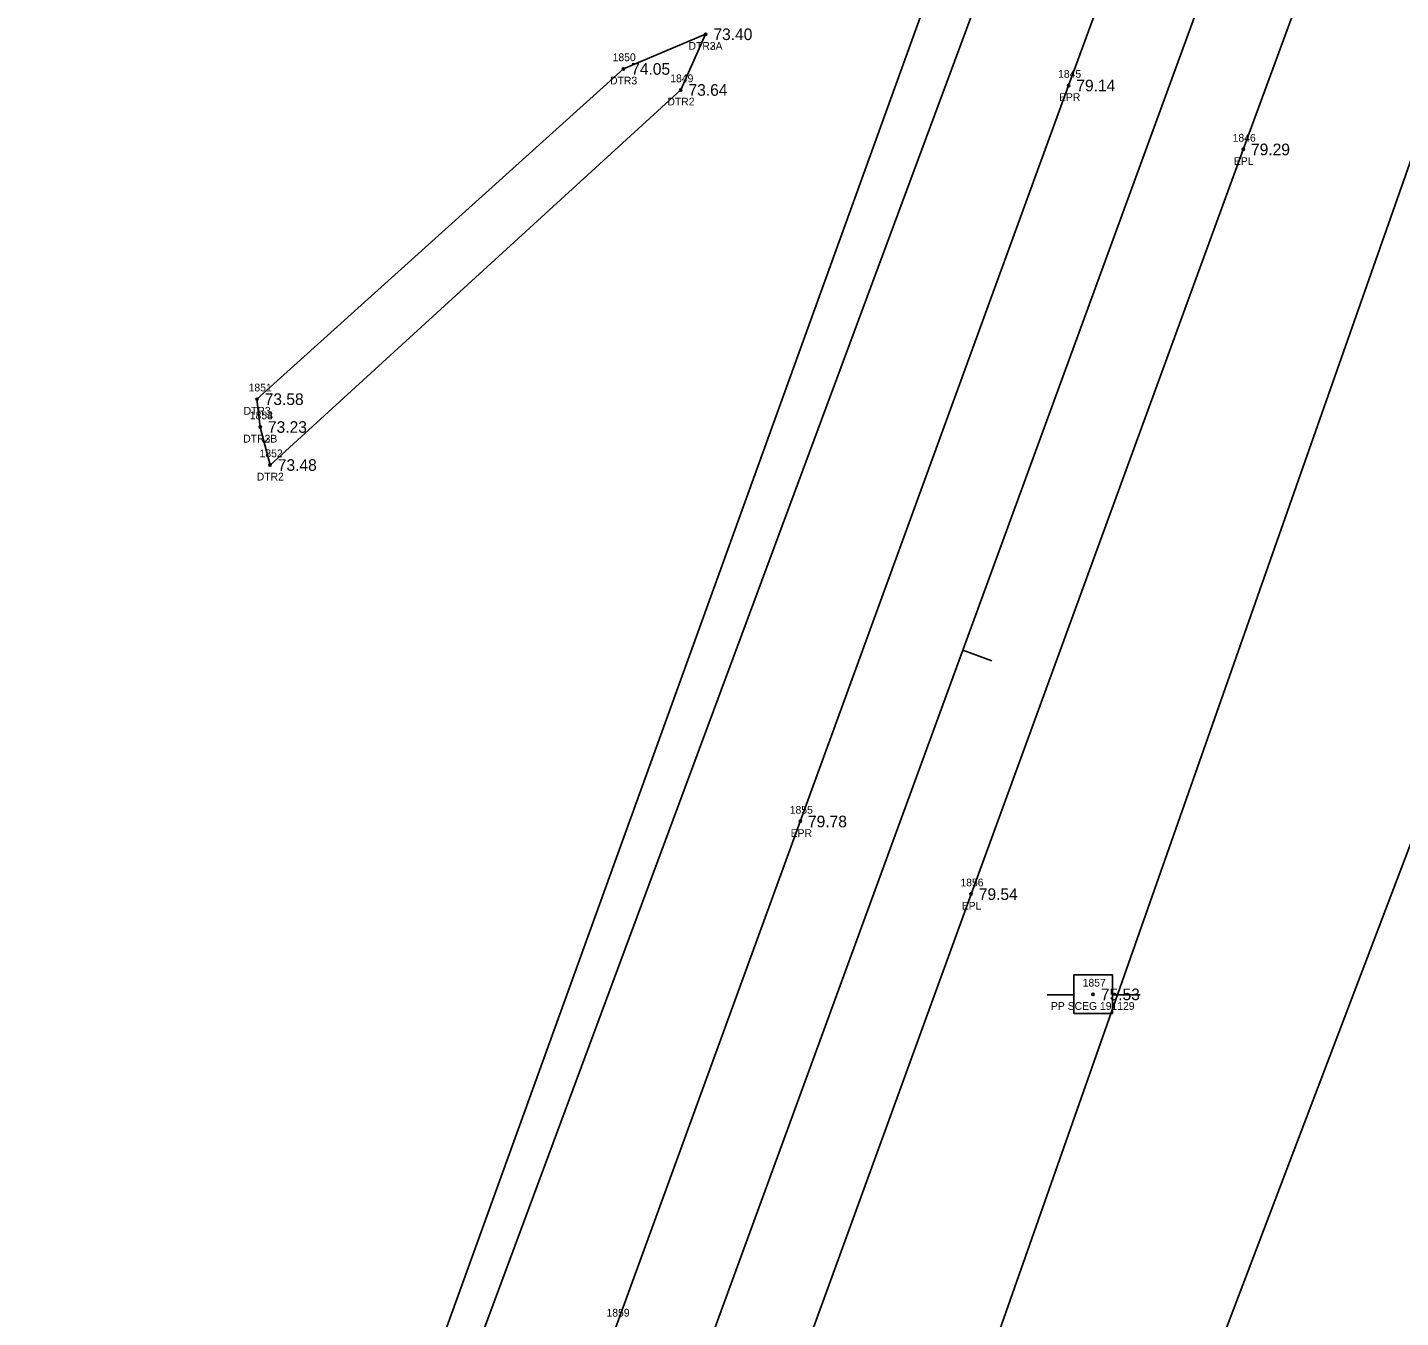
# Model space of a CAD drawing. Extents: x 2139392 to 2143384, y 505395 to 510520.
# Drawn here: x 2140668.2 to 2140845.2, y 508505.7 to 508672 of the extents above; entities that cross this region are included whole.
import ezdxf

# ---------------------------------------------------------------- set-up
doc = ezdxf.new("R2010")
doc.units = 0
for name, color, linetype in [('RD_EV_EX_Wetlands', 7, 'Continuous'), ('RD_EX_H2O', 7, 'Continuous'), ('RD_EX_H2O_txCode', 7, 'Continuous'), ('RD_EX_Road', 7, 'Continuous'), ('RD_EX_Road_txCode', 7, 'Continuous'), ('RD_EX_TX_H2O_ELEV', 7, 'Continuous'), ('RD_EX_TX_Road_ELEV', 7, 'Continuous'), ('RD_EX_UT', 7, 'Continuous'), ('RD_EX_UT_txCode', 7, 'Continuous'), ('RD_EX_VEG', 7, 'Continuous'), ('RD_HC_Cl', 7, 'Continuous'), ('RD_HC_Data_Tic', 7, 'Continuous'), ('RD_HC_Survey_ELEV', 7, 'Continuous'), ('RD_SMD_Locator', 7, 'Continuous')]:
    doc.layers.add(name, color=color, linetype=linetype)

msp = doc.modelspace()

# ---------------------------------------------------------------- linework, layer by layer
at = {"layer": 'RD_EV_EX_Wetlands'}
for p, q in [((2141031.31, 509324.16), (2140691.53, 508408.63)), ((2141075.3, 509306.14), (2140751.4, 508384.33))]:
    msp.add_line(p, q, dxfattribs=at)
at = {"layer": 'RD_EX_H2O'}
for points in [[(2140755.6, 508671.17), (2140745, 508666.7), (2140697.76, 508624.12), (2140698.18, 508620.53)], [(2140755.6, 508671.17), (2140752.39, 508663.99), (2140699.45, 508615.63), (2140698.18, 508620.53)]]:
    msp.add_lwpolyline(points, dxfattribs=at)
at = {"layer": 'RD_EX_Road'}
for points in [[(2141086.27, 509371.27), (2141050.42, 509272.83), (2141015.08, 509176.39), (2140981.03, 509083.35), (2140979.15, 509077.9), (2140973.7, 509063.54), (2140966.53, 509043.25), (2140933.44, 508952.99), (2140896.92, 508852.59), (2140862.18, 508757.77), (2140824.9, 508656.32), (2140789.81, 508560.3), (2140766.77, 508496.85), (2140751.9, 508457.03), (2140731.87, 508401.54), (2140727.36, 508390.27)], [(2141052.52, 509348.48), (2141043.48, 509323.88), (2141027.84, 509280.54), (2140992.95, 509184.87), (2140958.53, 509091.45), (2140950.8, 509069.47), (2140944.28, 509052.06), (2140911.45, 508962.1), (2140874.65, 508861.6), (2140839.42, 508765.22), (2140802.38, 508664.56), (2140767.79, 508569.67), (2140744.17, 508504.83), (2140729.49, 508465.07), (2140707.16, 508404.62), (2140705.36, 508398.02)]]:
    msp.add_lwpolyline(points, dxfattribs=at)
at = {"layer": 'RD_EX_UT'}
for p, q in [((2140808.04, 508549.89), (2140803.04, 508549.89)), ((2140803.04, 508549.89), (2140803.04, 508544.89)), ((2140808.04, 508544.89), (2140808.04, 508549.89)), ((2140799.61, 508547.32), (2140803.08, 508547.32)), ((2140807.97, 508547.32), (2140811.61, 508547.32)), ((2140803.04, 508544.89), (2140808.04, 508544.89))]:
    msp.add_line(p, q, dxfattribs=at)
at = {"layer": 'RD_EX_VEG'}
for points in [[(2140900.08, 509397.36), (2141021.29, 509326.2), (2140852.61, 508865.26), (2140689.34, 508413.46), (2140624.53, 508226.48), (2140606.41, 508171.78), (2140591.23, 508116.67), (2140558.82, 507962.77), (2140538.78, 507709.07), (2140410.61, 507724.88)], [(2141197.74, 509262.45), (2141108.66, 509301.7), (2140947.3, 508831.92), (2140798.26, 508440.01), (2140718.9, 508193.9), (2140671.92, 508048.02), (2140772.34, 507989.74)]]:
    msp.add_lwpolyline(points, dxfattribs=at)
at = {"layer": 'RD_HC_Cl'}
msp.add_line((2141333.53, 510081.69), (2140670.51, 508268.37), dxfattribs=at)
at = {"layer": 'RD_HC_Data_Tic'}
msp.add_line((2140788.75, 508591.75), (2140792.51, 508590.37), dxfattribs=at)
at = {"layer": 'RD_SMD_Locator'}
for centre in [(2140755.6, 508671.17), (2140755.6, 508671.17), (2140745, 508666.7), (2140802.38, 508664.56), (2140752.39, 508663.99), (2140824.9, 508656.32), (2140697.76, 508624.12), (2140698.18, 508620.53), (2140698.18, 508620.53), (2140699.45, 508615.63), (2140767.79, 508569.67), (2140789.81, 508560.3), (2140805.55, 508547.38)]:
    msp.add_circle(centre, 0.15, dxfattribs=at)

# ---------------------------------------------------------------- texts
at = {"layer": 'RD_EX_H2O_txCode'}
for s, p in [('DTR2A', (2140753.39, 508669.17)), ('DTR3A', (2140753.39, 508669.17)), ('1850', (2140743.61, 508667.7)), ('DTR3', (2140743.28, 508664.7)), ('1849', (2140751.04, 508664.99)), ('DTR2', (2140750.67, 508661.99)), ('1851', (2140696.69, 508625.12)), ('DTR3', (2140696.04, 508622.12)), ('1853', (2140696.84, 508621.53)), ('1854', (2140696.84, 508621.53)), ('DTR2B', (2140695.99, 508618.53)), ('DTR3B', (2140695.99, 508618.53)), ('1852', (2140698.1, 508616.63)), ('DTR2', (2140697.73, 508613.63))]:
    msp.add_text(s, height=1, dxfattribs=at).set_placement(p)
at = {"layer": 'RD_EX_Road_txCode'}
for s, p in [('1845', (2140801.03, 508665.56)), ('EPR', (2140801.15, 508662.56)), ('1846', (2140823.53, 508657.32)), ('EPL', (2140823.69, 508654.32)), ('1855', (2140766.44, 508570.67)), ('EPR', (2140766.56, 508567.67)), ('1856', (2140788.44, 508561.3)), ('EPL', (2140788.61, 508558.3)), ('1859', (2140742.82, 508505.83))]:
    msp.add_text(s, height=1, dxfattribs=at).set_placement(p)
at = {"layer": 'RD_EX_TX_H2O_ELEV'}
for s, p in [('73.40', (2140756.6, 508670.42)), ('73.40', (2140756.6, 508670.42)), ('74.05', (2140746, 508665.95)), ('73.64', (2140753.39, 508663.24)), ('73.58', (2140698.76, 508623.37)), ('73.23', (2140699.18, 508619.78)), ('73.23', (2140699.18, 508619.78)), ('73.48', (2140700.45, 508614.88))]:
    msp.add_text(s, height=1.5, dxfattribs=at).set_placement(p)
at = {"layer": 'RD_EX_TX_Road_ELEV'}
for s, p in [('79.14', (2140803.38, 508663.81)), ('79.29', (2140825.9, 508655.57)), ('79.78', (2140768.79, 508568.92)), ('79.54', (2140790.81, 508559.55))]:
    msp.add_text(s, height=1.5, dxfattribs=at).set_placement(p)
at = {"layer": 'RD_EX_UT_txCode'}
for s, p in [('1857', (2140804.2, 508548.38)), ('PP SCEG 191129', (2140800.11, 508545.38))]:
    msp.add_text(s, height=1, dxfattribs=at).set_placement(p)
at = {"layer": 'RD_HC_Survey_ELEV'}
msp.add_text('75.53', height=1.5, dxfattribs=at).set_placement((2140806.55, 508546.63))

doc.saveas('drawing.dxf')
